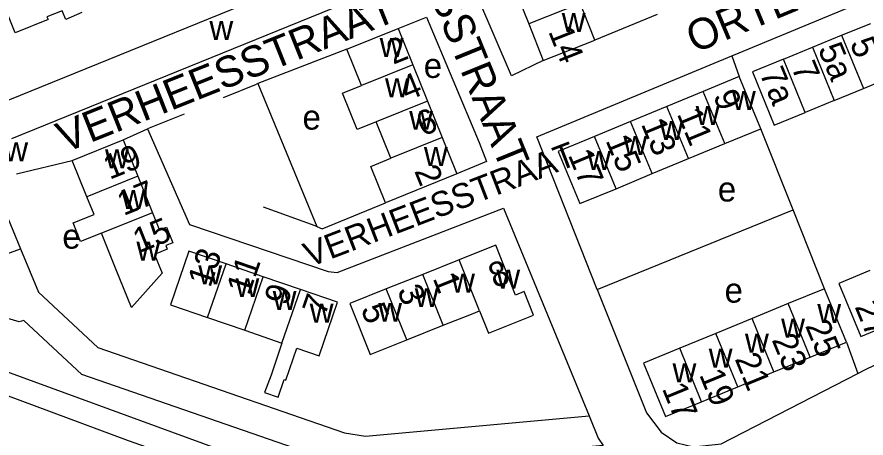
# Model space of a CAD drawing. Extents: x 163026 to 166241, y 382475 to 384501.
# Drawn here: x 163806.9 to 163944.7, y 383851.1 to 383919.4 of the extents above; entities that cross this region are included whole.
import ezdxf

# ---------------------------------------------------------------- set-up
doc = ezdxf.new("R2010")
doc.units = 0
for name, color, linetype in [('BLT_Basislijn', 7, 'Continuous'), ('BLT_Bebouwing', 7, 'Continuous'), ('BLT_Centroide', 7, 'Continuous'), ('BLT_Huisnummer', 7, 'Continuous'), ('BLT_Huisnummer_ tussenligend', 7, 'Continuous'), ('BLT_Huisnummer_zonder_bebouwing', 7, 'Continuous'), ('BLT_Onderverdeling_panden', 7, 'Continuous'), ('BLT_Plantopo', 7, 'Continuous'), ('BLT_Spoorlijn', 7, 'Continuous'), ('BLT_Straatnaam', 7, 'Continuous'), ('BLT_Straatnaam_verkleind', 7, 'Continuous')]:
    doc.layers.add(name, color=color, linetype=linetype)

msp = doc.modelspace()

# ---------------------------------------------------------------- linework, layer by layer
at = {"layer": 'BLT_Basislijn'}
for p, q in [((163887.14, 383909.88), (163878.64, 383929.76)), ((163910.78, 383919.79), (163900.66, 383915.67)), ((163860.42, 383914.18), (163846, 383908.61)), ((163892.31, 383912.34), (163887.14, 383909.88)), ((163922.9, 383913.1), (163924.09, 383909.77)), ((163840.46, 383906.33), (163845.76, 383908.52)), ((163846, 383908.61), (163845.76, 383908.52)), ((163846, 383908.61), (163855.56, 383885.46)), ((163834.05, 383903.66), (163828.08, 383901.25)), ((163824.18, 383899.49), (163828.08, 383901.25)), ((163932.82, 383888.13), (163927.6, 383901.3)), ((163806.86, 383893.99), (163815.9, 383896.15)), ((163803.1, 383892.47), (163807.52, 383881.8)), ((163846.86, 383888.61), (163855.23, 383885.61)), ((163901.06, 383875.24), (163932.82, 383888.13)), ((163937.9, 383875.34), (163932.82, 383888.13)), ((163855.23, 383885.61), (163855.56, 383885.46)), ((163941.46, 383866.69), (163943.31, 383861.62))]:
    msp.add_line(p, q, dxfattribs=at)
for points in [[(163922.9, 383913.1), (163924.05, 383913.58), (163964.39, 383930.36)], [(163868.74, 383917.55), (163873.37, 383919.41), (163881.89, 383899.07), (163883.09, 383895.96), (163878.29, 383893.98)], [(163901.06, 383875.24), (163891.28, 383899.98), (163922.9, 383913.1)], [(163828.08, 383901.25), (163834.93, 383885.74), (163857.41, 383878.15), (163858.85, 383878), (163885.87, 383888.39), (163899.74, 383854.75)], [(163855.56, 383885.46), (163856.46, 383885.06), (163866.72, 383889.28)], [(163808.03, 383870.19), (163807.31, 383869.97), (163800.81, 383871.85), (163800.05, 383876.07), (163786.02, 383879.96), (163773.73, 383885.27), (163759.81, 383882.33)], [(163784.61, 383883.63), (163800.62, 383880.01), (163802.59, 383880.01), (163807.52, 383881.8)], [(163943.31, 383861.62), (163944.46, 383862.21), (163985.16, 383881.88)], [(164487.56, 383450.47), (164485.27, 383453.7), (164461.77, 383475.44), (164415.36, 383515.97), (164364.92, 383557.15), (164327.9, 383585.54), (164282.31, 383618.56), (164259.41, 383634.23), (164211.65, 383666.06), (164167.61, 383692.96), (164167.28, 383695.05), (164154.4, 383702.67), (164152.43, 383702), (164109.02, 383726.87), (164060.25, 383752.65), (163978.72, 383792.41), (163915.23, 383819.71), (163854.36, 383843.93), (163797.39, 383864.74), (163783.25, 383869.74), (163782.14, 383872.57), (163761.29, 383879.43), (163759.17, 383880.76)], [(163807.52, 383881.8), (163810.4, 383874.81), (163820.06, 383865.83), (163860.06, 383851.96), (163863.47, 383851.41), (163899.74, 383854.75)], [(163901.06, 383875.24), (163909.04, 383855.24), (163911.4, 383852.1), (163913.98, 383850.37), (163916.69, 383849.73), (163921.15, 383850.21), (163943.31, 383861.62)], [(163901.99, 383849.94), (163863.3, 383846.37), (163858.83, 383847.1), (163817.43, 383861.45), (163808.03, 383870.19)], [(163899.74, 383854.75), (163901.21, 383851.13), (163901.99, 383849.94)]]:
    msp.add_lwpolyline(points, dxfattribs=at)
at = {"layer": 'BLT_Bebouwing'}
for p, q in [((163887.58, 383924.22), (163889.94, 383918.28)), ((163889.94, 383918.28), (163892.31, 383912.34)), ((163860.42, 383914.18), (163868.74, 383917.55)), ((163868.74, 383917.55), (163871.12, 383911.65)), ((163892.31, 383912.34), (163900.66, 383915.67)), ((163862.81, 383908.28), (163860.42, 383914.18)), ((163871.12, 383911.65), (163873.52, 383905.76)), ((163924.09, 383909.77), (163918.22, 383907.34)), ((163927.6, 383901.3), (163924.09, 383909.77)), ((163918.22, 383907.34), (163912.35, 383904.9)), ((163873.52, 383905.76), (163875.9, 383899.87)), ((163912.35, 383904.9), (163906.47, 383902.47)), ((163906.47, 383902.47), (163900.6, 383900.04)), ((163867.59, 383896.5), (163865.2, 383902.39)), ((163921.73, 383898.87), (163927.6, 383901.3)), ((163875.9, 383899.87), (163878.29, 383893.98)), ((163815.9, 383896.15), (163824.18, 383899.49)), ((163824.18, 383899.49), (163826.56, 383893.58)), ((163915.85, 383896.44), (163921.73, 383898.87)), ((163818.28, 383890.24), (163815.9, 383896.15)), ((163909.98, 383894.01), (163915.85, 383896.44)), ((163826.56, 383893.58), (163828.94, 383887.67)), ((163878.29, 383893.98), (163866.72, 383889.28)), ((163904.1, 383891.57), (163909.98, 383894.01)), ((163846.88, 383877.3), (163840.86, 383879.38)), ((163878.67, 383880.04), (163872.75, 383877.67)), ((163852.91, 383875.23), (163846.88, 383877.3)), ((163872.75, 383877.67), (163866.84, 383875.31)), ((163937.9, 383875.34), (163932.03, 383872.93)), ((163941.46, 383866.69), (163937.9, 383875.34)), ((163932.03, 383872.93), (163926.16, 383870.52)), ((163837.86, 383870.68), (163843.89, 383868.6)), ((163926.16, 383870.52), (163920.3, 383868.1)), ((163843.89, 383868.6), (163849.92, 383866.53)), ((163870.15, 383867.05), (163876.06, 383869.41)), ((163920.3, 383868.1), (163914.43, 383865.69)), ((163935.59, 383864.27), (163941.46, 383866.69)), ((163929.72, 383861.86), (163935.59, 383864.27)), ((163923.86, 383859.45), (163929.72, 383861.86)), ((163917.99, 383857.03), (163923.86, 383859.45))]:
    msp.add_line(p, q, dxfattribs=at)
for points in [[(163803.74, 383905.23), (163861.59, 383928.76), (163860.89, 383930.49), (163866.03, 383932.58)], [(163866.03, 383932.58), (163869.75, 383923.44), (163862.61, 383920.53), (163861.87, 383922.34), (163806.02, 383899.63)], [(163817.46, 383920.12), (163814.84, 383919.01), (163814.27, 383920.42), (163811.79, 383919.42)], [(163900.66, 383915.67), (163898.8, 383920.32), (163898.29, 383921.61)], [(163811.79, 383919.42), (163812, 383919.01), (163806.63, 383916.84), (163805.21, 383920.35)], [(163865.2, 383902.39), (163862.14, 383901.15), (163859.75, 383907.04), (163862.81, 383908.28)], [(163900.6, 383900.04), (163894.72, 383897.61), (163898.23, 383889.14), (163904.1, 383891.57)], [(163866.72, 383889.28), (163864.34, 383895.18), (163867.59, 383896.5)], [(163820.66, 383884.33), (163817.25, 383883.01), (163816.04, 383886.01), (163819.43, 383887.38), (163818.28, 383890.24)], [(163828.94, 383887.67), (163830.07, 383884.86), (163831.19, 383885.31), (163832.19, 383882.8), (163831.08, 383882.35), (163831.32, 383881.76), (163829.24, 383880.92), (163830.47, 383877.86), (163825.51, 383872.3), (163823.04, 383878.42), (163820.66, 383884.33)], [(163881.97, 383871.78), (163883.42, 383868.15), (163890.72, 383871.07), (163889.2, 383874.88), (163887.81, 383874.32), (163884.58, 383882.4), (163880.64, 383880.83), (163878.67, 383880.04)], [(163840.86, 383879.38), (163834.83, 383881.45), (163831.84, 383872.75), (163837.86, 383870.68)], [(163849.92, 383866.53), (163848.14, 383861.32), (163847.06, 383858.52), (163849.28, 383857.75), (163850.26, 383860.6), (163850.53, 383860.5), (163852.32, 383865.7), (163855.94, 383864.46), (163858.94, 383873.15), (163852.91, 383875.23)], [(163866.84, 383875.31), (163860.93, 383872.94), (163864.24, 383864.68), (163870.15, 383867.05)], [(163876.06, 383869.41), (163880.64, 383871.24), (163881.97, 383871.78)], [(163914.43, 383865.69), (163908.56, 383863.28), (163912.12, 383854.62), (163917.99, 383857.03)]]:
    msp.add_lwpolyline(points, dxfattribs=at)
at = {"layer": 'BLT_Onderverdeling_panden'}
for p, q in [((163898.29, 383921.61), (163889.94, 383918.28)), ((163871.12, 383911.65), (163862.81, 383908.28)), ((163921.73, 383898.87), (163918.22, 383907.34)), ((163873.52, 383905.76), (163865.2, 383902.39)), ((163915.85, 383896.44), (163912.35, 383904.9)), ((163909.98, 383894.01), (163906.47, 383902.47)), ((163875.9, 383899.87), (163867.59, 383896.5)), ((163904.1, 383891.57), (163900.6, 383900.04)), ((163826.56, 383893.58), (163818.28, 383890.24)), ((163828.94, 383887.67), (163820.66, 383884.33)), ((163837.86, 383870.68), (163840.86, 383879.38)), ((163881.97, 383871.78), (163878.67, 383880.04)), ((163843.89, 383868.6), (163846.88, 383877.3)), ((163876.06, 383869.41), (163872.75, 383877.67)), ((163849.92, 383866.53), (163852.91, 383875.23)), ((163870.15, 383867.05), (163866.84, 383875.31)), ((163935.59, 383864.27), (163932.03, 383872.93)), ((163929.72, 383861.86), (163926.16, 383870.52)), ((163923.86, 383859.45), (163920.3, 383868.1)), ((163917.99, 383857.03), (163914.43, 383865.69))]:
    msp.add_line(p, q, dxfattribs=at)
at = {"layer": 'BLT_Plantopo'}
for p, q in [((163940.69, 383916.44), (163945.42, 383918.38)), ((163935.97, 383914.5), (163940.69, 383916.44)), ((163940.69, 383916.44), (163944.22, 383907.83)), ((163931.25, 383912.56), (163935.97, 383914.5)), ((163935.97, 383914.5), (163939.5, 383905.89)), ((163934.79, 383903.95), (163931.25, 383912.56)), ((163944.22, 383907.83), (163948.95, 383909.77)), ((163939.5, 383905.89), (163944.22, 383907.83)), ((163939.5, 383905.89), (163934.79, 383903.95))]:
    msp.add_line(p, q, dxfattribs=at)
for points in [[(163931.25, 383912.56), (163926.23, 383910.5), (163926.23, 383910.5), (163929.76, 383901.89), (163934.79, 383903.95)], [(163945.27, 383878.28), (163940.25, 383876.22), (163943.79, 383867.61), (163948.81, 383869.67)]]:
    msp.add_lwpolyline(points, dxfattribs=at)
at = {"layer": 'BLT_Spoorlijn'}
msp.add_lwpolyline([(163934.26, 383807.96), (163921.99, 383812.94), (163908.19, 383819), (163888.99, 383826.42), (163868.12, 383835.18), (163849.93, 383841.92), (163825.01, 383850.68), (163805.15, 383858.09), (163778.21, 383866.85), (163756.58, 383873.97)], dxfattribs=at)

# ---------------------------------------------------------------- texts
at = {"layer": 'BLT_Centroide'}
for s, p in [('w', (163895.3, 383916.97)), ('w', (163838.15, 383915.7)), ('w', (163865.77, 383912.91)), ('e', (163872.91, 383909.53)), ('w', (163866.63, 383906.41)), ('w', (163922.91, 383904.33)), ('e', (163853.25, 383901.15)), ('w', (163870.55, 383901.12)), ('w', (163917.03, 383901.89)), ('w', (163911.16, 383899.45)), ('w', (163905.28, 383897.02)), ('w', (163804.88, 383896.03)), ('w', (163821.22, 383894.88)), ('w', (163872.94, 383895.25)), ('w', (163899.41, 383894.59)), ('e', (163920.62, 383889.49)), ('w', (163823.88, 383888.28)), ('e', (163814.29, 383881.84)), ('w', (163826.31, 383879.92)), ('w', (163836.34, 383876.06)), ('w', (163877.36, 383874.73)), ('w', (163884.69, 383875.38)), ('w', (163842.38, 383873.98)), ('w', (163848.41, 383871.92)), ('w', (163871.45, 383872.36)), ('e', (163921.71, 383873.09)), ('w', (163854.42, 383869.84)), ('w', (163865.53, 383869.98)), ('w', (163936.75, 383869.81)), ('w', (163930.88, 383867.41)), ('w', (163925.02, 383864.97)), ('w', (163919.14, 383862.56)), ('w', (163913.27, 383860.16))]:
    msp.add_text(s, height=4, dxfattribs=at).set_placement(p)
at = {"layer": 'BLT_Huisnummer'}
for s, rotation, p in [('14', 291.7348, (163893.07, 383917.08)), ('2', 22.0753, (163867.95, 383911.65)), ('9', 292.4972, (163919.8, 383906.66)), ('6', 22.0741, (163872.74, 383900)), ('13', 292.4972, (163908.11, 383902.07)), ('19', 21.9563, (163821.96, 383892.99)), ('17', 292.4972, (163896.26, 383897.06)), ('2', 292.0758, (163871.33, 383894.46)), ('15', 21.9504, (163826.76, 383881.1)), ('13', 71.0075, (163838.28, 383875.39)), ('8', 21.8069, (163884.43, 383875.38)), ('1', 291.805, (163874.33, 383877.06)), ('7', 71.0036, (163856.88, 383870.76)), ('5', 291.805, (163862.65, 383872.08)), ('25', 292.3528, (163934.73, 383869.36)), ('21', 292.3562, (163923.31, 383863.99)), ('17', 292.3618, (163911.51, 383859.18))]:
    msp.add_text(s, height=4, rotation=rotation, dxfattribs=at).set_placement(p)
at = {"layer": 'BLT_Huisnummer_ tussenligend'}
for s, rotation, p in [('4', 22.0753, (163870.18, 383905.75)), ('11', 292.4972, (163913.93, 383903.71)), ('15', 292.4972, (163902.36, 383899.4)), ('17', 21.9504, (163824.22, 383887.13)), ('11', 71.0036, (163844.58, 383874.13)), ('9', 71.0036, (163850.71, 383872.45)), ('3', 291.805, (163868.55, 383875.09)), ('23', 292.3562, (163929.31, 383867.08)), ('19', 292.3618, (163917.55, 383861.42))]:
    msp.add_text(s, height=4, rotation=rotation, dxfattribs=at).set_placement(p)
at = {"layer": 'BLT_Huisnummer_zonder_bebouwing'}
for s, p in [('5', (163941.97, 383915.18)), ('5a', (163936.8, 383914.25)), ('7', (163932.48, 383911.27)), ('7a', (163927.32, 383910.32)), ('27', (163942.76, 383872.46))]:
    msp.add_text(s, height=4, rotation=292.4972, dxfattribs=at).set_placement(p)
at = {"layer": 'BLT_Straatnaam'}
for s, rotation, p in [('HONDIUSSTRAAT', 292.1655, (163863.95, 383947.3)), ('ORTELIUSWEG', 22.64, (163916.83, 383913.49)), ('VERHEESSTRAAT', 21.7329, (163814.65, 383897.31))]:
    msp.add_text(s, height=5, rotation=rotation, dxfattribs=at).set_placement(p)
at = {"layer": 'BLT_Straatnaam_verkleind'}
msp.add_text('VERHEESSTRAAT', height=4, rotation=21.029, dxfattribs=at).set_placement((163854.41, 383878.79))

doc.saveas('drawing.dxf')
